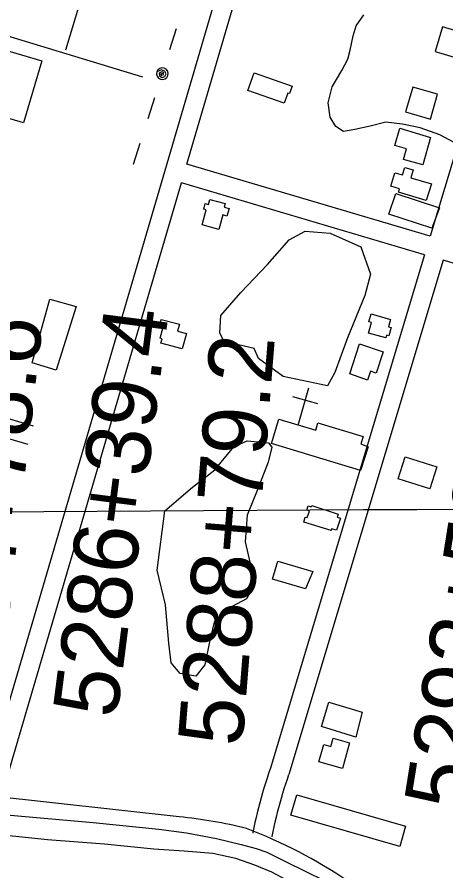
# Model space of a CAD drawing. Extents: x 3535183 to 3573198, y 534952 to 560562.
# Drawn here: x 3569377 to 3570041, y 546091 to 547412 of the extents above; entities that cross this region are included whole.
import ezdxf

# ---------------------------------------------------------------- set-up
doc = ezdxf.new("R2010")
doc.units = 0
for name, color, linetype in [('V-BLDG-OTLN', 7, 'Continuous'), ('V-GRID-MAJR', 7, 'Continuous'), ('V-LEVE-TOET', 7, 'Continuous'), ('V-ROAD-CNTR', 7, 'Continuous'), ('V-SITE-OTLN', 7, 'Continuous'), ('V-SITE-VEGE', 7, 'Continuous'), ('V-SURV-IDEN', 7, 'Continuous'), ('V-TOPO-SHOR', 7, 'Continuous'), ('V-UTIL-LINE', 7, 'Continuous')]:
    doc.layers.add(name, color=color, linetype=linetype)

msp = doc.modelspace()

# ---------------------------------------------------------------- linework, layer by layer
at = {"layer": 'V-BLDG-OTLN'}
for points in [[(3570062.15783729, 547347.625278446), (3570073.3838148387, 547386.0172016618), (3570034.9908916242, 547397.24317921), (3570023.765914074, 547358.8512559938)], [(3569415.522, 547344.594), (3569387.112, 547248.522), (3569324.146, 547267.143), (3569352.556, 547363.212)], [(3569790.394, 547279.312), (3569734.248, 547298.6410000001), (3569743.605, 547325.824), (3569802.5810000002, 547305.522), (3569798.5470000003, 547293.799), (3569795.716, 547294.774)], [(3570016.5139285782, 547254.3994648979), (3570027.739906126, 547292.791388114), (3569989.346982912, 547304.0173656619), (3569978.122005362, 547265.625442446)], [(3570016.575, 547225.775), (3570004.8170000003, 547183.64), (3569974.787, 547192.006), (3569979.42, 547208.599), (3569961.715, 547213.532), (3569969.182, 547240.3)], [(3570009.921, 547128.698), (3569967.357, 547141.33), (3569968.906, 547146.5480000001), (3569955.426, 547150.5480000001), (3569961.623, 547171.429), (3569973.384, 547167.942), (3569976.8680000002, 547179.699), (3569990.0100000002, 547175.81), (3569986.42, 547163.692), (3570018.1410000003, 547154.302)], [(3570018.629, 547085.481), (3569952.2, 547107.505), (3569962.825, 547139.544), (3570030.409, 547117.139)], [(3569689.1750000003, 547083.554), (3569663.196, 547090.7930000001), (3569669.705, 547114.063), (3569665.853, 547115.138), (3569668.255, 547123.725), (3569673.072, 547122.378), (3569675.259, 547130.197), (3569698.764, 547123.66), (3569697.2490000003, 547118.267), (3569705.015, 547116.086), (3569701.738, 547104.394), (3569695.506, 547106.139)], [(3569400.3030000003, 546877.431), (3569427.443, 546975.606), (3569468.606, 546964.231), (3569437.648, 546865.7220000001)], [(3569954.926, 546944.415), (3569951.762, 546933.12), (3569955.839, 546931.9670000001), (3569952.245, 546919.1240000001), (3569948.6, 546920.16), (3569947.4080000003, 546915.888), (3569920.89, 546923.261), (3569925.502, 546939.858), (3569921.474, 546940.978), (3569924.898, 546953.129)], [(3569638.893, 546922.724), (3569632.5500000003, 546898.83), (3569599.563, 546907.573), (3569601.416, 546914.59), (3569598.535, 546915.36), (3569603.024, 546932.403), (3569597.159, 546933.951), (3569599.934, 546944.462), (3569628.309, 546936.974), (3569625.444, 546926.122)], [(3569891.772, 546860.111), (3569907.056, 546906.568), (3569943.688, 546894.509), (3569932.75, 546861.27), (3569923.653, 546864.264), (3569919.201, 546850.657)], [(3569908.563, 546710.871), (3569770.4560000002, 546752.357), (3569781.853, 546790.303), (3569839.157, 546773.13), (3569842.6010000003, 546784.253), (3569912.237, 546763.132), (3569908.768, 546751.88), (3569920.468, 546747.1680000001)], [(3569977.399, 546731.781), (3570026.323, 546716.431), (3570015.686, 546682.51), (3569966.753, 546697.862)], [(3569862.747, 546618.113), (3569820.62, 546630.7390000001), (3569822.9960000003, 546638.708), (3569825.9960000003, 546637.919), (3569829.304, 546648.02), (3569825.15, 546649.308), (3569827.348, 546655.958), (3569832.128, 546654.3910000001), (3569832.894, 546656.675), (3569873.7290000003, 546643.193), (3569872.236, 546638.728), (3569877.557, 546636.965), (3569871.349, 546618.201), (3569863.657, 546620.753)], [(3569823.055, 546527.907), (3569772.238, 546542.802), (3569780.285, 546570.241), (3569834.3680000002, 546554.4670000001)], [(3569901.305, 546298.406), (3569847.889, 546314.634), (3569859.346, 546352.362), (3569910.761, 546336.777)], [(3569880.336, 546249.829), (3569843.848, 546260.219), (3569851.4020000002, 546286.751), (3569862.471, 546283.587), (3569866.18, 546296.657), (3569891.245, 546289.536)], [(3569968.998, 546128.872), (3569800.611, 546177.277), (3569809.7290000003, 546208.99), (3569977.847, 546160.672)]]:
    msp.add_lwpolyline(points, close=True, dxfattribs=at)
at = {"layer": 'V-GRID-MAJR'}
msp.add_spline([(3539332.196, 546413.546), (3544607.59, 546451.528), (3549882.9790000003, 546490.277), (3555158.363, 546529.794), (3560433.741, 546570.077), (3565709.113, 546611.128), (3570984.478, 546652.946), (3570984.4790000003, 546652.946)], degree=3, dxfattribs=at)
at = {"layer": 'V-LEVE-TOET'}
msp.add_lwpolyline([(3570689.515, 545816.577), (3570599.923, 545826.9130000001), (3570490.847, 545842.1630000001), (3570384.346, 545857.813), (3570298.392, 545871.969), (3570200.4790000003, 545889.674), (3570126.507, 545902.851), (3570091.458, 545910.062), (3570073.511, 545914.529), (3570050.877, 545921.185), (3570026.983, 545930.4230000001), (3569981.826, 545954.872), (3569928.556, 545981.545), (3569884.321, 546012.411), (3569806.95, 546070.171), (3569771.165, 546089.385), (3569744.717, 546100.362), (3569715.265, 546110.514), (3569679.789, 546118.159), (3569635.2800000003, 546122.04), (3569588.616, 546124.658), (3569512.451, 546132.7170000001), (3569424.2770000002, 546139.184), (3569339.981, 546148.183)], dxfattribs=at)
at = {"layer": 'V-ROAD-CNTR'}
for points in [[(3569639.817681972, 547184.450604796), (3569753.3064549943, 547571.2528311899)], [(3569323.0453155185, 546211.3555509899), (3569719.974521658, 547564.20784528)], [(3570130.9426997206, 547455.6690623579), (3570016.0909294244, 547073.1908273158)], [(3570016.091929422, 547073.189827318), (3569639.8186819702, 547184.451604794)], [(3569351.831257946, 546202.9095678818), (3569631.3716988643, 547155.6646623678)], [(3570007.4629466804, 547044.456884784), (3569631.372698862, 547155.6646623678)], [(3570007.4629466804, 547044.4578847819), (3569768.574424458, 546248.9124758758)], [(3570036.231889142, 547035.9509017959), (3569797.306366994, 546240.2844931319)], [(3570402.3671568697, 546927.6871183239), (3570036.231889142, 547035.9509017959)], [(3569402.36915687, 546779.5194146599), (3569060.721840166, 546879.807214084)], [(3569393.91917377, 546750.7334722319), (3569052.1798572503, 546851.0482716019)], [(3569627.682706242, 546174.9176238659), (3569333.113295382, 546207.6125584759), (3568894.4831726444, 546251.4604707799)], [(3569768.742424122, 546249.4374748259), (3569766.21842917, 546242.0314896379), (3569763.7474341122, 546234.5275046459), (3569761.354438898, 546226.9995197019), (3569759.03844353, 546219.4455348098), (3569756.800448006, 546211.8685499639), (3569754.642452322, 546204.267565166), (3569752.561456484, 546196.6465804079), (3569750.5604604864, 546189.0035956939), (3569748.6374643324, 546181.3416110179), (3569746.79346802, 546173.6596263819), (3569745.0294715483, 546165.9576417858), (3569743.345474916, 546158.238657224), (3569741.7494781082, 546150.5406726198), (3569741.6194783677, 546149.8986739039)], [(3569797.13836733, 546239.7594941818), (3569794.6643722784, 546232.501508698), (3569792.2913770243, 546225.291523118), (3569789.9903816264, 546218.057537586), (3569787.766386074, 546210.7995521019), (3569785.6163903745, 546203.52056666), (3569783.542394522, 546196.2195812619), (3569781.54339852, 546188.896595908), (3569779.6204023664, 546181.5536105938), (3569777.7734060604, 546174.1896253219), (3569776.001409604, 546166.809640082), (3569774.307412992, 546159.411654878), (3569772.6894162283, 546151.9946697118), (3569771.139419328, 546144.5246846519), (3569771.025419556, 546143.9586857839)]]:
    msp.add_lwpolyline(points, dxfattribs=at)
for centre, radius, start, end in [((3569553.9719976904, 545433.0035803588), 745.5667082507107, 76.1828398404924, 84.32616761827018), ((3569448.4768775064, 545418.8458762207), 790.7391007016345, 56.1609578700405, 68.98609953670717)]:
    msp.add_arc(centre, radius, start, end, dxfattribs=at)
at = {"layer": 'V-SITE-OTLN'}
for p, q in [((3569811.8114848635, 546780.9646962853), (3569828.4954514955, 546838.5985810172)), ((3569842.1454241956, 546813.8256305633), (3569803.7225010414, 546824.9486083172))]:
    msp.add_line(p, q, dxfattribs=at)
at = {"layer": 'V-SITE-VEGE'}
msp.add_lwpolyline([(3570053.414, 547218.12), (3570031.288, 547229.853), (3570000.824, 547240.719), (3569973.098, 547246.474), (3569947.666, 547249.4400000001), (3569923.096, 547243.605), (3569899.454, 547238.223), (3569882.308, 547235.11), (3569870.333, 547243.064), (3569861.644, 547257.474), (3569858.5700000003, 547279.711), (3569864.304, 547304.197), (3569879.2970000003, 547329.539), (3569888.681, 547347.058), (3569892.486, 547360.912), (3569897.2770000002, 547383.0920000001), (3569901.557, 547398.794), (3569913.714, 547415.829)], dxfattribs=at)
for points in [[(3569857.433, 546841.966), (3569788.94, 546856.392), (3569750.785, 546884.238), (3569744.078, 546899.408), (3569719.426, 546905.148), (3569696.161, 546912.253), (3569690.7830000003, 546923.29), (3569692.436, 546950.729), (3569722.998, 546986.11), (3569764.628, 547029.6140000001), (3569797.963, 547067.71), (3569822.811, 547081.184), (3569861.218, 547078.047), (3569909.051, 547056.965), (3569923.714, 547014.26), (3569915.1410000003, 546981.4), (3569888.3880000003, 546915.78), (3569868.6210000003, 546862.441)], [(3569653.782, 546392.399), (3569629.116, 546396.767), (3569615.558, 546413.381), (3569611.751, 546443.621), (3569606.86, 546502.7), (3569593.681, 546556.3740000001), (3569605.603, 546648.231), (3569648.535, 546684.857), (3569683.132, 546711.959), (3569712.322, 546747.352), (3569733.011, 546756.75), (3569765.924, 546753.6680000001), (3569771.345, 546746.75), (3569765.617, 546723.47), (3569748.696, 546679.715), (3569733.203, 546641.434), (3569730.037, 546600.283), (3569739.239, 546560.378), (3569743.062, 546531.509), (3569731.884, 546512.405), (3569709.7970000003, 546500.277), (3569682.089, 546475.849), (3569674.917, 546445.721), (3569667.69, 546410.102)]]:
    msp.add_lwpolyline(points, close=True, dxfattribs=at)
at = {"layer": 'V-TOPO-SHOR'}
msp.add_lwpolyline([(3568819.56, 546227.803), (3568899.44, 546221.276), (3569002.577, 546212.318), (3569112.7290000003, 546201.97), (3569251.833, 546187.812), (3569383.933, 546175.921), (3569494.968, 546166.003), (3569596.335, 546155.7440000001), (3569638.887, 546150.039), (3569685.364, 546141.658), (3569723.481, 546132.045), (3569746.704, 546126.0970000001), (3569763.335, 546120.218), (3569793.494, 546105.4130000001), (3569852.059, 546076.263), (3569909.673, 546040.094), (3569982.066, 545988.4), (3570017.378, 545962.122), (3570063.202, 545932.664), (3570081.99, 545922.807), (3570101.258, 545916.9), (3570137.1750000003, 545906.8690000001), (3570218.71, 545890.223)], dxfattribs=at)
at = {"layer": 'V-UTIL-LINE'}
msp.add_line((3569360.4020000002, 547383.852), (3569571.1350000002, 547319.586), dxfattribs=at)
for points in [[(3569452.4, 547361.4180000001), (3569502.256, 547527.456), (3569552.09, 547515.569)], [(3569613.595734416, 547361.979249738), (3569623.8937138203, 547394.382184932)], [(3569601.782758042, 547324.811324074), (3569599.0317635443, 547323.967325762), (3569600.8667598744, 547322.536328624), (3569603.4707546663, 547323.4073268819), (3569604.04375352, 547326.2793211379), (3569600.857759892, 547327.4603187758), (3569596.642768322, 547325.407322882), (3569597.162767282, 547321.172331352), (3569601.2387591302, 547318.5193366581), (3569605.4047507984, 547320.41833286), (3569607.6507463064, 547324.2843251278), (3569605.849749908, 547328.75831618), (3569600.709760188, 547330.731312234), (3569593.205775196, 547327.5373186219), (3569592.815775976, 547324.0473256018), (3569593.790774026, 547320.67333235), (3569595.9817696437, 547317.929337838), (3569599.056763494, 547316.23334123), (3569602.5467565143, 547315.84334201), (3569605.9207497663, 547316.81834006), (3569608.66374428, 547319.010335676), (3569610.3597408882, 547322.085329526), (3569610.750740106, 547325.5743225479), (3569609.775742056, 547328.9483157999), (3569607.58374644, 547331.6923103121), (3569604.50875259, 547333.3883069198), (3569601.01875957, 547333.77830614), (3569597.6457663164, 547332.80330809), (3569594.901771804, 547330.611312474), (3569593.205775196, 547327.5373186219)], [(3569579.671802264, 547255.2404632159), (3569589.9697816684, 547287.6433984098)], [(3569557.257847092, 547184.716604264), (3569567.5558264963, 547217.1195394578)]]:
    msp.add_lwpolyline(points, dxfattribs=at)

# ---------------------------------------------------------------- texts
at = {"layer": 'V-SURV-IDEN'}
for s, height, rotation, p in [('5286+39.4', 100.00000000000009, 82.6974156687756, (3569531.007297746, 546325.764920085)), ('5284+78.6', 99.99999999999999, 83.30680525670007, (3569343.1550521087, 546312.4192445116)), ('5288+79.2', 100.00000000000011, 85.42320879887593, (3569725.2157245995, 546282.518296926)), ('5292+50.0', 100, 80.94611114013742, (3570073.909993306, 546181.3410500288))]:
    msp.add_text(s, height=height, rotation=rotation, dxfattribs=at).set_placement(p)

doc.saveas('drawing.dxf')
